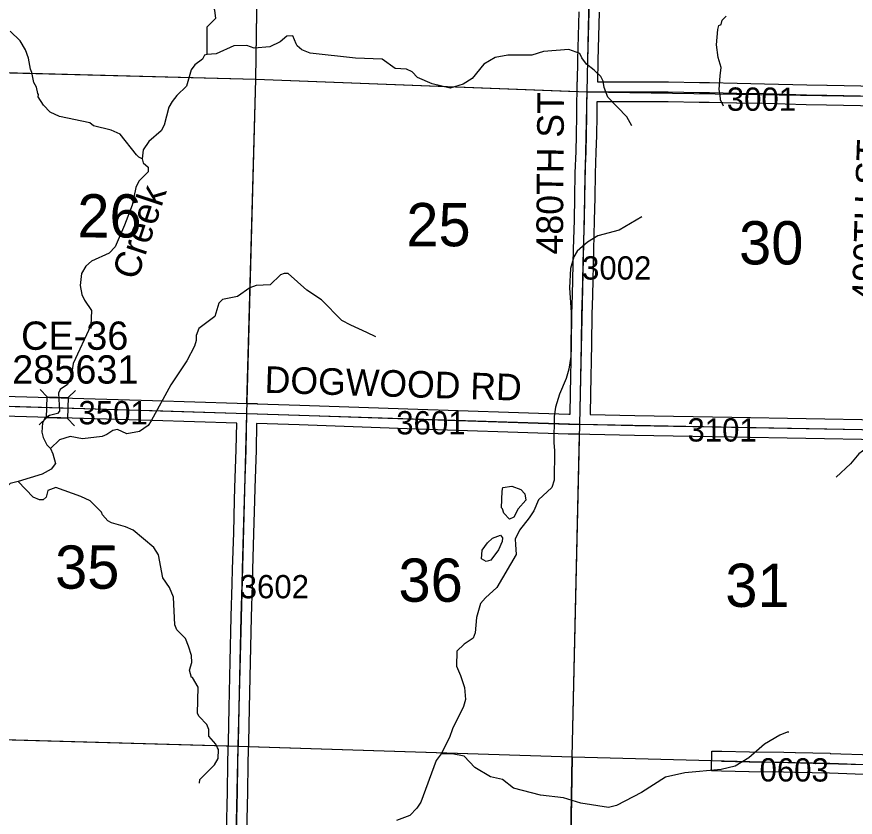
# Model space of a CAD drawing. Extents: x -132.8 to -73.3, y -60 to -26.
# Drawn here: x -93.817 to -91.298, y -51.299 to -48.893 of the extents above; entities that cross this region are included whole.
import ezdxf

# ---------------------------------------------------------------- set-up
doc = ezdxf.new("R2010")
doc.units = 0
for name, color, linetype in [('tdCoHydroRiver', 7, 'Continuous'), ('tdCoHydroTxtLg', 7, 'Continuous'), ('tdCoSecRdNmbr', 7, 'Continuous'), ('tdCoSecRdTxt', 7, 'Continuous'), ('tdCoSecRteBand', 7, 'Continuous'), ('tdCoSecRteCL', 7, 'Continuous'), ('tdCoSectLine', 7, 'Continuous'), ('tdCoSectLinePart', 7, 'Continuous'), ('tdCoSectNmbr', 7, 'Continuous'), ('tdCoStrucSec', 7, 'Continuous'), ('tdCoStrucSecCoName', 7, 'Continuous'), ('tdCoStrucSecFHWANum', 7, 'Continuous'), ('tdCoSurfEarth', 7, 'Continuous'), ('tdCoSurfGravel', 7, 'Continuous'), ('tdCoTwpBndry', 7, 'Continuous'), ('tdCoTwpBndryShd', 7, 'Continuous')]:
    doc.layers.add(name, color=color, linetype=linetype)

msp = doc.modelspace()

# ---------------------------------------------------------------- linework, layer by layer
at = {"layer": 'tdCoHydroRiver'}
for points in [[(-93.1702, -48.4769), (-93.1742, -48.5967), (-93.1777, -48.6092), (-93.1815, -48.7195), (-93.1883, -48.7431), (-93.2158, -48.7756), (-93.229, -48.799), (-93.2299, -48.8463), (-93.2226, -48.8733), (-93.22, -48.8986), (-93.2458, -48.9248), (-93.2459, -49.0069)], [(-91.6931, -49.1624), (-91.7022, -49.1433), (-91.7034, -49.1275), (-91.7062, -49.1117), (-91.7038, -49.0707), (-91.7001, -49.0456), (-91.709, -49.0154), (-91.7145, -48.9774), (-91.7104, -48.9318), (-91.707, -48.9192), (-91.7006, -48.9162), (-91.6972, -48.9036), (-91.6859, -48.8913)], [(-93.4402, -49.3199), (-93.4496, -49.315), (-93.4573, -49.3085), (-93.5065, -49.2459), (-93.5331, -49.2343), (-93.5865, -49.2206), (-93.5974, -49.2125), (-93.6885, -49.1932), (-93.7166, -49.18), (-93.7367, -49.1591), (-93.752, -49.1335), (-93.7518, -49.1272), (-93.7533, -49.124), (-93.7577, -49.105), (-93.7653, -49.0906), (-93.771, -49.0605), (-93.7755, -49.051), (-93.7811, -49.0177), (-93.7901, -48.9923), (-93.8069, -48.9651), (-93.8362, -48.9361)], [(-92.9875, -48.9508), (-93.0049, -48.952), (-93.0258, -48.9689), (-93.0561, -48.984), (-93.1035, -48.9878), (-93.1254, -48.9794), (-93.1649, -48.9802), (-93.2174, -49.0043), (-93.2459, -49.0069)], [(-92.9769, -48.9746), (-92.9875, -48.9508)], [(-91.9689, -49.2213), (-91.9841, -49.1942), (-92.0413, -49.1346), (-92.0517, -49.106), (-92.0545, -49.087), (-92.0621, -49.0727), (-92.0822, -49.0533), (-92.1055, -49.0355), (-92.1193, -49.0163), (-92.1254, -49.0035), (-92.1583, -48.9918), (-92.2341, -48.9981), (-92.2691, -49.0084), (-92.3417, -49.0085), (-92.3797, -49.0156), (-92.4132, -49.0354), (-92.4489, -49.0788), (-92.476, -49.0956), (-92.5142, -49.1074), (-92.5691, -49.0952), (-92.6129, -49.0753), (-92.6284, -49.0592), (-92.6455, -49.051), (-92.6802, -49.0487), (-92.7191, -49.0211), (-92.7995, -49.0178), (-92.9349, -49.0023), (-92.96, -48.9924), (-92.9739, -48.981), (-92.9769, -48.9746)], [(-93.2459, -49.0069), (-93.2522, -49.0083), (-93.2588, -49.0208), (-93.2813, -49.0377), (-93.2926, -49.0532), (-93.3063, -49.1018), (-93.3353, -49.1296), (-93.3498, -49.1483), (-93.3597, -49.1654), (-93.3734, -49.2187), (-93.3832, -49.2359), (-93.4202, -49.2682), (-93.4365, -49.2931), (-93.4402, -49.3199)], [(-93.4402, -49.3199), (-93.4373, -49.3326), (-93.4218, -49.3455), (-93.4221, -49.3597), (-93.4495, -49.3875), (-93.4594, -49.4062), (-93.47, -49.4597), (-93.4933, -49.5191), (-93.5215, -49.5848), (-93.5392, -49.6033), (-93.5918, -49.6275), (-93.6095, -49.6429), (-93.6226, -49.6647), (-93.6265, -49.7009), (-93.6207, -49.7278), (-93.6132, -49.7453), (-93.5917, -49.7758), (-93.5943, -49.8214), (-93.6471, -49.9355), (-93.6526, -49.9685), (-93.6642, -49.9982), (-93.6866, -50.0135), (-93.6916, -50.0245), (-93.688, -50.0782), (-93.6945, -50.0859), (-93.7182, -50.0918), (-93.7326, -50.1009), (-93.7392, -50.1134), (-93.7414, -50.1418), (-93.737, -50.1576), (-93.7264, -50.1799), (-93.7156, -50.1912)], [(-91.9383, -49.4949), (-92.007, -49.5345), (-92.0705, -49.5521), (-92.1024, -49.5703), (-92.133, -49.5981), (-92.1428, -49.6152), (-92.153, -49.6497), (-92.1558, -49.708), (-92.151, -49.7823), (-92.1522, -49.9148), (-92.1577, -49.9525), (-92.1662, -49.9807), (-92.1861, -50.0276), (-92.198, -50.0668), (-92.2017, -50.0951), (-92.2033, -50.1724), (-92.2007, -50.1977), (-92.2025, -50.286), (-92.2093, -50.3079), (-92.2495, -50.3449), (-92.2628, -50.3778), (-92.2775, -50.3996), (-92.3067, -50.4368), (-92.3198, -50.4634), (-92.3186, -50.4792), (-92.3161, -50.5092), (-92.3749, -50.6089), (-92.4087, -50.6398), (-92.4233, -50.6568), (-92.4352, -50.6992), (-92.4393, -50.7448), (-92.4459, -50.7605), (-92.4725, -50.7793), (-92.4944, -50.7999), (-92.4953, -50.8456), (-92.4833, -50.8727), (-92.4714, -50.9092), (-92.469, -50.9456), (-92.4742, -50.966), (-92.5071, -51.0331), (-92.5171, -51.0597), (-92.5418, -51.1081)], [(-92.738, -49.8552), (-92.7646, -49.842), (-92.8131, -49.8205), (-92.8396, -49.8057), (-92.9014, -49.7445), (-92.945, -49.7152), (-93.0008, -49.6651), (-93.0134, -49.6648), (-93.0245, -49.6693), (-93.0551, -49.6987), (-93.0978, -49.7009), (-93.1169, -49.7084), (-93.1537, -49.7345), (-93.1981, -49.743), (-93.2094, -49.7538), (-93.2213, -49.7946), (-93.2693, -49.8298), (-93.2777, -49.8517), (-93.278, -49.8659), (-93.2831, -49.8832), (-93.3061, -49.9269), (-93.3534, -50), (-93.4124, -50.1076), (-93.4222, -50.1216), (-93.4478, -50.14), (-93.4858, -50.1471), (-93.514, -50.1339), (-93.5282, -50.1368), (-93.5458, -50.149), (-93.5602, -50.155), (-93.6187, -50.1617), (-93.6564, -50.1546), (-93.6882, -50.165), (-93.7156, -50.1912)], [(-93.7156, -50.1912), (-93.708, -50.2071), (-93.7007, -50.2357), (-93.7137, -50.2528), (-93.7408, -50.268), (-93.8123, -50.2901)], [(-91.1031, -50.2176), (-91.1703, -50.2066), (-91.2504, -50.1876), (-91.2647, -50.1905), (-91.2871, -50.2073), (-91.3114, -50.2368), (-91.3549, -50.2769)], [(-93.8123, -50.2901), (-93.8361, -50.2959), (-93.8506, -50.3098), (-93.8637, -50.3316), (-93.8649, -50.3884), (-93.8827, -50.4117), (-94.0201, -50.5697), (-94.0686, -50.6208), (-94.0913, -50.6518), (-94.1112, -50.6972), (-94.1193, -50.7065)], [(-93.3102, -50.7618), (-93.3355, -50.7355), (-93.3415, -50.7212), (-93.3461, -50.6375), (-93.3581, -50.6088), (-93.378, -50.58), (-93.3908, -50.5103), (-93.4045, -50.488), (-93.4666, -50.4362), (-93.4901, -50.4262), (-93.5324, -50.4143), (-93.5433, -50.4078), (-93.5587, -50.3901), (-93.5617, -50.3821), (-93.5957, -50.3483), (-93.6239, -50.3351), (-93.6991, -50.3083), (-93.7229, -50.3172), (-93.7281, -50.3376), (-93.7377, -50.3453), (-93.7488, -50.3451), (-93.7675, -50.3368), (-93.8123, -50.2901)], [(-92.3359, -50.4031), (-92.3529, -50.3854), (-92.3574, -50.3727), (-92.3605, -50.3694), (-92.3579, -50.319), (-92.3561, -50.308), (-92.3291, -50.3038), (-92.3025, -50.3139), (-92.2902, -50.3267), (-92.2874, -50.3457), (-92.31, -50.3721), (-92.3232, -50.397), (-92.3359, -50.4031)], [(-92.4065, -50.531), (-92.4205, -50.5228), (-92.4184, -50.496), (-92.4021, -50.4743), (-92.3876, -50.4604), (-92.3638, -50.4514), (-92.3576, -50.4594), (-92.3579, -50.4705), (-92.3694, -50.4955), (-92.3922, -50.5265), (-92.4065, -50.531)], [(-93.268, -51.1971), (-93.2662, -51.1861), (-93.2227, -51.1412), (-93.2113, -51.1225), (-93.2107, -51.0957), (-93.2138, -51.0909), (-93.2183, -51.0798), (-93.2399, -51.0557), (-93.2394, -51.0352), (-93.2454, -51.0209), (-93.2686, -50.9967), (-93.2732, -50.9872), (-93.2715, -50.9083), (-93.2883, -50.8796), (-93.2914, -50.8795), (-93.2973, -50.8573), (-93.2905, -50.8338), (-93.2917, -50.8132), (-93.3005, -50.7847), (-93.3102, -50.7618)], [(-91.4973, -51.0432), (-91.502, -51.0431), (-91.5243, -51.0521), (-91.5706, -51.0795), (-91.6173, -51.1211), (-91.6588, -51.1455), (-91.7001, -51.1557), (-91.8092, -51.166), (-91.8678, -51.179), (-91.9398, -51.2248), (-92.0148, -51.2642), (-92.0386, -51.2701), (-92.122, -51.2573), (-92.1737, -51.2404), (-92.243, -51.2327), (-92.3246, -51.212), (-92.3572, -51.1861), (-92.3933, -51.1775), (-92.4401, -51.1497), (-92.4725, -51.1159), (-92.5087, -51.1088), (-92.5418, -51.1081)], [(-92.5418, -51.1081), (-92.5564, -51.1283), (-92.6032, -51.2535), (-92.6147, -51.2722), (-92.6356, -51.2939), (-92.6754, -51.3088)]]:
    msp.add_lwpolyline(points, dxfattribs=at)
at = {"layer": 'tdCoSecRteBand'}
for points in [[(-92.1543, -50.0875), (-92.1533, -50.0248), (-92.1533, -50.0247), (-92.1533, -50.0246), (-92.1501, -49.876), (-92.1489, -49.7874), (-92.1489, -49.7871), (-92.1488, -49.7868), (-92.1469, -49.7287), (-92.1439, -49.5921), (-92.1439, -49.592), (-92.1439, -49.5919), (-92.1415, -49.5041), (-92.1397, -49.4355), (-92.1387, -49.363), (-92.1387, -49.3626), (-92.1387, -49.3623), (-92.1365, -49.2984), (-92.1353, -49.2486), (-92.1343, -49.1888), (-92.1343, -49.1887), (-92.1343, -49.1887), (-92.1336, -49.1514), (-92.1329, -49.1186), (-92.1329, -49.0889), (-92.1324, -49.0889), (-92.1311, -49.0235), (-92.1311, -49.0233), (-92.1311, -49.0231), (-92.1267, -48.8781)], [(-92.0667, -48.8797), (-92.0711, -49.0248), (-92.0723, -49.0889), (-91.9869, -49.0889), (-91.9869, -49.0889), (-91.9869, -49.0889), (-91.8596, -49.0892), (-91.8594, -49.0892), (-91.8591, -49.0892), (-91.7657, -49.0909), (-91.7364, -49.0904), (-91.7357, -49.0904), (-91.735, -49.0904), (-91.6523, -49.0929), (-91.5704, -49.0943), (-91.5702, -49.0943), (-91.5701, -49.0943), (-91.4435, -49.0978), (-91.3825, -49.0988), (-91.3824, -49.0988), (-91.3824, -49.0988), (-91.2297, -49.102)], [(-91.231, -49.162), (-91.3835, -49.1588), (-91.4446, -49.1578), (-91.4448, -49.1578), (-91.445, -49.1578), (-91.5716, -49.1543), (-91.6536, -49.1529), (-91.6537, -49.1528), (-91.6539, -49.1528), (-91.7361, -49.1504), (-91.7652, -49.1509), (-91.7657, -49.1509), (-91.7663, -49.1509), (-91.86, -49.1492), (-91.987, -49.1489), (-92.0735, -49.1489), (-92.0735, -49.1495), (-92.0736, -49.1526), (-92.0736, -49.1526), (-92.0736, -49.1526), (-92.0743, -49.1898), (-92.0753, -49.2497), (-92.0753, -49.2498), (-92.0753, -49.2499), (-92.0765, -49.3), (-92.0765, -49.3001), (-92.0765, -49.3003), (-92.0788, -49.3641), (-92.0797, -49.4365), (-92.0797, -49.4367), (-92.0797, -49.4369), (-92.0815, -49.5057), (-92.0815, -49.5057), (-92.0815, -49.5058), (-92.0839, -49.5935), (-92.0869, -49.7302), (-92.0869, -49.7304), (-92.0869, -49.7306), (-92.0889, -49.7885), (-92.0901, -49.877), (-92.0901, -49.8771), (-92.0901, -49.8772), (-92.0933, -50.0258), (-92.0943, -50.0887), (-91.9595, -50.0916), (-91.6685, -50.0967), (-91.2214, -50.1046)], [(-93.8551, -50.0334), (-93.4085, -50.0464), (-93.4085, -50.0464), (-93.4084, -50.0464), (-93.1544, -50.0544), (-93.1246, -50.0553), (-93.0947, -50.056), (-93.0947, -50.0562), (-93.0945, -50.0562), (-92.9663, -50.0602), (-92.9662, -50.0602), (-92.9662, -50.0602), (-92.6422, -50.0713), (-92.1583, -50.0874), (-92.1543, -50.0875)], [(-93.1862, -51.3455), (-93.1837, -51.2227), (-93.1825, -51.1365), (-93.1825, -51.1363), (-93.1825, -51.1361), (-93.1813, -51.0946), (-93.1807, -51.0745), (-93.1783, -50.9693), (-93.1751, -50.8315), (-93.1724, -50.6966), (-93.1724, -50.6965), (-93.1723, -50.6963), (-93.1694, -50.5981), (-93.1684, -50.554), (-93.1684, -50.5539), (-93.1684, -50.5538), (-93.1649, -50.4443), (-93.1622, -50.3458), (-93.1613, -50.3088), (-93.1612, -50.3087), (-93.1612, -50.3087), (-93.1578, -50.1941), (-93.156, -50.1143), (-93.4103, -50.1064), (-93.8569, -50.0933)], [(-91.2226, -50.1646), (-91.6696, -50.1567), (-91.6696, -50.1567), (-91.6696, -50.1567), (-91.9606, -50.1515), (-91.9607, -50.1515), (-91.9607, -50.1515), (-92.0955, -50.1487), (-92.1254, -50.1481), (-92.1553, -50.1476), (-92.1553, -50.1474), (-92.1554, -50.1474), (-92.1597, -50.1474), (-92.1599, -50.1473), (-92.1601, -50.1473), (-92.6442, -50.1313), (-92.6442, -50.1313), (-92.6442, -50.1313), (-92.9682, -50.1202), (-93.0961, -50.1162), (-93.0978, -50.1956), (-93.0978, -50.1957), (-93.0978, -50.1958), (-93.1013, -50.3104), (-93.1023, -50.3474), (-93.1023, -50.3474), (-93.1023, -50.3474), (-93.105, -50.446), (-93.105, -50.4461), (-93.105, -50.4462), (-93.1084, -50.5555), (-93.1094, -50.5995), (-93.1094, -50.5996), (-93.1094, -50.5997), (-93.1124, -50.698), (-93.1151, -50.8327), (-93.1151, -50.8328), (-93.1151, -50.8328), (-93.1183, -50.9707), (-93.1183, -50.9707), (-93.1183, -50.9707), (-93.1208, -51.076), (-93.1208, -51.0761), (-93.1208, -51.0761), (-93.1213, -51.0963), (-93.1225, -51.1376), (-93.1237, -51.2237), (-93.1237, -51.2238), (-93.1237, -51.2239), (-93.1262, -51.3466)], [(-91.2459, -51.1717), (-91.3749, -51.167), (-91.479, -51.1646), (-91.5133, -51.1638), (-91.6165, -51.1628), (-91.6167, -51.1628), (-91.6169, -51.1628), (-91.6998, -51.1609), (-91.7298, -51.1601), (-91.7283, -51.1002), (-91.6983, -51.1009), (-91.6157, -51.1028), (-91.5126, -51.1038), (-91.5124, -51.1038), (-91.5122, -51.1038), (-91.4777, -51.1046), (-91.4777, -51.1046), (-91.4776, -51.1046), (-91.3733, -51.107), (-91.3731, -51.107), (-91.3729, -51.1071), (-91.244, -51.1117)]]:
    msp.add_lwpolyline(points, dxfattribs=at)
at = {"layer": 'tdCoSecRteCL'}
for points in [[(-92.1029, -49.1189), (-92.1011, -49.024), (-92.0967, -48.8788), (-92.0952, -48.7792), (-92.0942, -48.7239), (-92.0912, -48.5964), (-92.0875, -48.4492), (-92.0873, -48.3888), (-92.0856, -48.3081), (-92.0838, -48.2443), (-92.0819, -48.1607), (-92.0817, -48.1192)], [(-92.1248, -50.1181), (-92.1233, -50.0253), (-92.1201, -49.8766), (-92.1189, -49.7878), (-92.1169, -49.7296), (-92.1139, -49.5927), (-92.1115, -49.5049), (-92.1097, -49.4361), (-92.1087, -49.3634), (-92.1065, -49.2992), (-92.1053, -49.2492), (-92.1043, -49.1893), (-92.1036, -49.152), (-92.1029, -49.1189)], [(-92.1029, -49.1189), (-91.9869, -49.1189), (-91.8597, -49.1192), (-91.7657, -49.1209), (-91.7359, -49.1204), (-91.653, -49.1229), (-91.5709, -49.1243), (-91.4441, -49.1278), (-91.383, -49.1288), (-91.2303, -49.132), (-91.1413, -49.1339)], [(-94.1324, -50.0551), (-94.0932, -50.056), (-93.856, -50.0633), (-93.4094, -50.0764), (-93.1254, -50.0853)], [(-93.1562, -51.3461), (-93.1537, -51.2233), (-93.1525, -51.1369), (-93.1513, -51.0954), (-93.1507, -51.0753), (-93.1483, -50.97), (-93.1451, -50.8321), (-93.1424, -50.6972), (-93.1394, -50.5988), (-93.1384, -50.5547), (-93.135, -50.4452), (-93.1322, -50.3466), (-93.1313, -50.3096), (-93.1278, -50.1949), (-93.1254, -50.0853)], [(-93.1254, -50.0853), (-92.9672, -50.0902), (-92.6432, -50.1013), (-92.1591, -50.1174), (-92.1248, -50.1181)], [(-92.1248, -50.1181), (-91.9601, -50.1215), (-91.6691, -50.1267), (-91.222, -50.1346), (-91.1703, -50.1357)], [(-91.6991, -51.1309), (-91.6162, -51.1328), (-91.5129, -51.1338), (-91.4783, -51.1346), (-91.374, -51.137), (-91.2448, -51.1417), (-91.1956, -51.1427)]]:
    msp.add_lwpolyline(points, dxfattribs=at)
at = {"layer": 'tdCoSectLine'}
for points in [[(-93.0989, -49.081), (-93.0831, -48.0796)], [(-92.1033, -49.1189), (-92.0821, -48.1192)], [(-94.1094, -49.0545), (-93.0989, -49.081)], [(-93.1258, -50.0853), (-93.0989, -49.081)], [(-93.0989, -49.081), (-92.1033, -49.1189)], [(-92.1252, -50.1181), (-92.1033, -49.1189)], [(-92.1033, -49.1189), (-91.1417, -49.1339)], [(-94.1328, -50.0551), (-93.1258, -50.0853)], [(-93.1514, -51.0854), (-93.1258, -50.0853)], [(-93.1258, -50.0853), (-92.1252, -50.1181)], [(-92.1478, -51.118), (-92.1252, -50.1181)], [(-92.1252, -50.1181), (-91.1706, -50.1357)], [(-94.1533, -51.0571), (-93.1514, -51.0854)], [(-93.1715, -51.9907), (-93.1514, -51.0854)], [(-93.1514, -51.0854), (-92.1478, -51.118)], [(-92.1478, -51.118), (-92.1629, -52.0126)], [(-92.1478, -51.118), (-91.196, -51.1427)]]:
    msp.add_lwpolyline(points, dxfattribs=at)
at = {"layer": 'tdCoSectLinePart'}
for points in [[(-93.0989, -49.081), (-93.0915, -48.611)], [(-94.0796, -49.0552), (-93.0989, -49.081)], [(-93.125, -50.0554), (-93.0989, -49.081)], [(-93.0989, -49.081), (-92.1332, -49.1178)], [(-92.1478, -51.118), (-92.1259, -50.148)], [(-94.1399, -51.0574), (-93.1816, -51.0845)], [(-93.1217, -51.0863), (-92.1478, -51.118)], [(-92.1478, -51.118), (-92.1624, -51.9812)], [(-92.1478, -51.118), (-91.7294, -51.1289)]]:
    msp.add_lwpolyline(points, dxfattribs=at)
at = {"layer": 'tdCoStrucSec'}
for points in [[(-93.7466, -50.0131), (-93.7252, -50.0359), (-93.6626, -50.0377)], [(-93.6399, -50.0163), (-93.6626, -50.0377), (-93.6645, -50.1003)], [(-93.7498, -50.1199), (-93.727, -50.0984), (-93.7252, -50.0359)], [(-93.6435, -50.1225), (-93.6645, -50.1003), (-93.727, -50.0984)]]:
    msp.add_lwpolyline(points, dxfattribs=at)
at = {"layer": 'tdCoSurfEarth'}
for points in [[(-92.1029, -49.1189), (-91.9869, -49.1189), (-91.8597, -49.1192), (-91.7657, -49.1209), (-91.7359, -49.1204), (-91.653, -49.1229), (-91.5709, -49.1243), (-91.4441, -49.1278), (-91.383, -49.1288), (-91.2303, -49.132), (-91.1413, -49.1339)], [(-91.6991, -51.1309), (-91.6162, -51.1328), (-91.5129, -51.1338), (-91.4783, -51.1346), (-91.374, -51.137), (-91.2448, -51.1417), (-91.1956, -51.1427)]]:
    msp.add_lwpolyline(points, dxfattribs=at)
at = {"layer": 'tdCoSurfGravel'}
for points in [[(-92.1248, -50.1181), (-92.1233, -50.0253), (-92.1201, -49.8766), (-92.1189, -49.7878), (-92.1169, -49.7296), (-92.1139, -49.5927), (-92.1115, -49.5049), (-92.1097, -49.4361), (-92.1087, -49.3634), (-92.1065, -49.2992), (-92.1053, -49.2492), (-92.1043, -49.1893), (-92.1036, -49.152), (-92.1029, -49.1189), (-92.1011, -49.024), (-92.0967, -48.8788)], [(-95.1313, -50.0323), (-94.8424, -50.0394), (-94.36, -50.05), (-94.1324, -50.0551), (-94.0932, -50.056), (-93.856, -50.0633), (-93.4094, -50.0764), (-93.1254, -50.0853), (-92.9672, -50.0902), (-92.6432, -50.1013), (-92.1591, -50.1174), (-92.1248, -50.1181), (-91.9601, -50.1215), (-91.6691, -50.1267), (-91.222, -50.1346), (-91.1703, -50.1357)], [(-93.1513, -51.0954), (-93.1507, -51.0753), (-93.1483, -50.97), (-93.1451, -50.8321), (-93.1424, -50.6972), (-93.1394, -50.5988), (-93.1384, -50.5547), (-93.135, -50.4452), (-93.1322, -50.3466), (-93.1313, -50.3096), (-93.1278, -50.1949), (-93.1254, -50.0853)], [(-93.1712, -51.9907), (-93.1708, -51.9794), (-93.17, -51.9594), (-93.168, -51.878), (-93.1658, -51.7732), (-93.1623, -51.6343), (-93.1596, -51.5278), (-93.1586, -51.4866), (-93.1562, -51.3461), (-93.1537, -51.2233), (-93.1525, -51.1369), (-93.1513, -51.0954)]]:
    msp.add_lwpolyline(points, dxfattribs=at)
at = {"layer": 'tdCoTwpBndry'}
for points in [[(-92.1624, -51.9812), (-92.1478, -51.118), (-92.1259, -50.1481)], [(-94.1392, -51.0575), (-93.1814, -51.0845)], [(-93.1214, -51.0863), (-92.1478, -51.118), (-91.7294, -51.1289)]]:
    msp.add_lwpolyline(points, dxfattribs=at)
at = {"layer": 'tdCoTwpBndryShd'}
for points in [[(-92.2743, -57.032), (-92.2518, -56.028), (-92.2293, -55.0237), (-92.2075, -54.0216), (-92.1836, -53.016), (-92.1629, -52.0126), (-92.1478, -51.118), (-92.1252, -50.1181), (-92.1033, -49.1189), (-92.0821, -48.1192), (-92.0629, -47.1218), (-92.0433, -46.1229), (-92.032, -45.1275), (-92.0186, -44.1335), (-91.9983, -43.1303), (-91.9777, -42.1358), (-91.9531, -41.1396), (-91.9307, -40.1419), (-91.9134, -39.1669), (-91.8874, -38.1687)], [(-98.1074, -50.9642), (-97.1552, -50.9862), (-96.1535, -51.0094), (-95.1537, -51.0331), (-94.1533, -51.0571), (-93.1514, -51.0854), (-92.1478, -51.118), (-91.196, -51.1427), (-90.1851, -51.1469), (-89.1973, -51.1828), (-88.2056, -51.2114), (-87.1958, -51.2357), (-86.1955, -51.2693)]]:
    msp.add_lwpolyline(points, dxfattribs=at)

# ---------------------------------------------------------------- texts
at = {"layer": 'tdCoHydroTxtLg'}
msp.add_text('Creek', height=0.08, rotation=71.7054, dxfattribs=at).set_placement((-93.4552, -49.6878))
at = {"layer": 'tdCoSecRdNmbr'}
for s, rotation, p in [('3001', 359.9307, (-91.6835, -49.1757)), ('3002', 359.9305, (-92.1184, -49.6831)), ('3501', 359.9292, (-93.6313, -50.1181)), ('3601', 359.93, (-92.6768, -50.1484)), ('3101', 359.9307, (-91.8018, -50.1699)), ('3602', 359.9297, (-93.147, -50.641)), ('0603', 359.9308, (-91.5852, -51.1917))]:
    msp.add_text(s, height=0.07, rotation=rotation, dxfattribs=at).set_placement(p)
at = {"layer": 'tdCoSecRdTxt'}
for s, rotation, p in [('480TH ST', 89.5843, (-92.176, -49.6077)), ('490TH ST', 88.1803, (-91.2278, -49.7509)), ('DOGWOOD RD', 358.2164, (-93.0729, -50.0233))]:
    msp.add_text(s, height=0.08, rotation=rotation, dxfattribs=at).set_placement(p)
at = {"layer": 'tdCoSectNmbr'}
for s, rotation, p in [('26', 359.9293, (-93.6348, -49.5566)), ('25', 359.93, (-92.6465, -49.5829)), ('30', 359.9307, (-91.6468, -49.6375)), ('35', 359.9292, (-93.7017, -50.6122)), ('36', 359.93, (-92.67, -50.6514)), ('31', 359.9307, (-91.6881, -50.667))]:
    msp.add_text(s, height=0.13, rotation=rotation, dxfattribs=at).set_placement(p)
at = {"layer": 'tdCoStrucSecCoName'}
msp.add_text('CE-36', height=0.085, dxfattribs=at).set_placement((-93.8037, -49.8942))
at = {"layer": 'tdCoStrucSecFHWANum'}
msp.add_text('285631', height=0.085, dxfattribs=at).set_placement((-93.8303, -49.9958))

doc.saveas('drawing.dxf')
